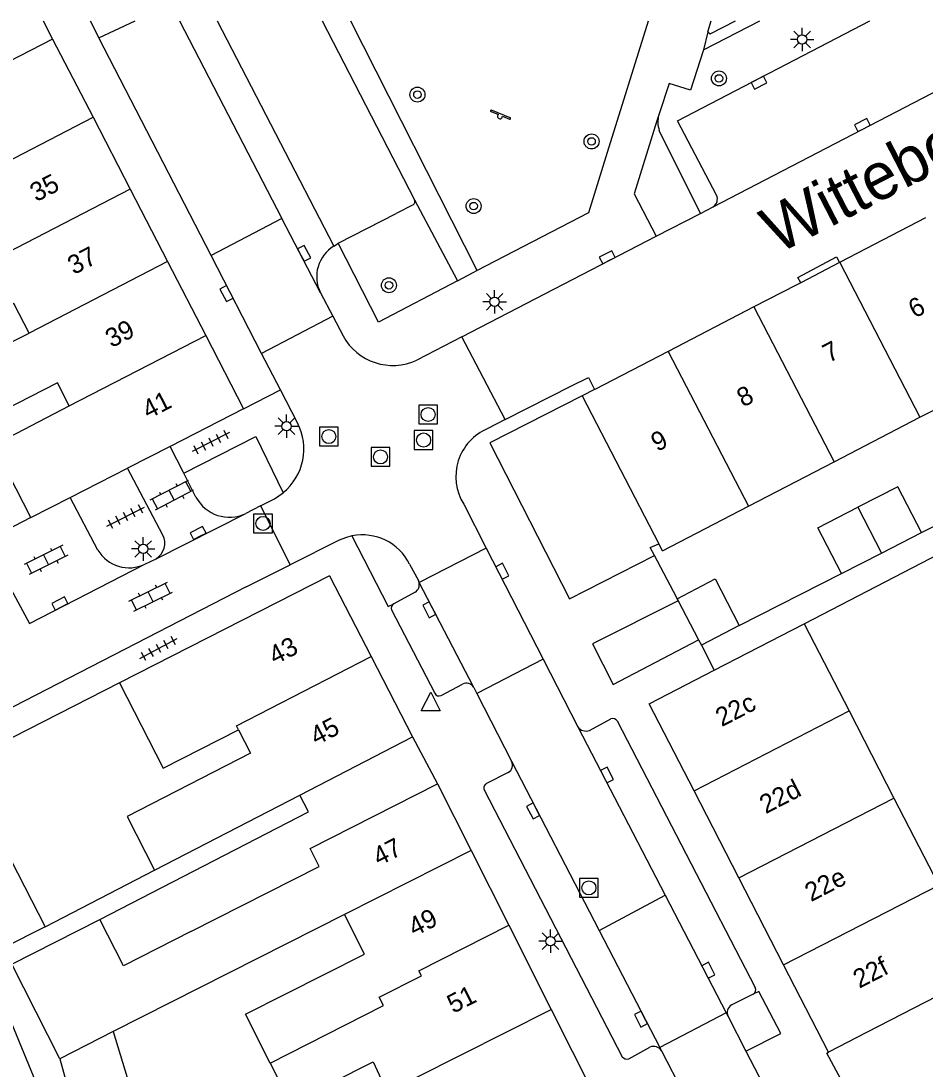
# Model space of a CAD drawing. Extents: x 132998 to 136004, y 396998 to 398512.
# Drawn here: x 133583.7 to 133631.9, y 398444.1 to 398500 of the extents above; entities that cross this region are included whole.
import ezdxf

# ---------------------------------------------------------------- set-up
doc = ezdxf.new("R2010")
doc.units = 0
for name, color, linetype in [('gg-afsc-erfafscheiding', 7, 'Continuous'), ('gg-afsc-hekwerk', 7, 'Continuous'), ('gg-afsc-muur', 7, 'Continuous'), ('gg-anno-huisnummerreeks BGT', 7, 'Continuous'), ('gg-anno-openbare ruimte label', 7, 'Continuous'), ('gg-bbg-bijgebouw', 7, 'Continuous'), ('gg-bbg-gedigitaliseerde bebouwing', 7, 'Continuous'), ('gg-bbg-gedigitaliseerde bijgebouw', 7, 'Continuous'), ('gg-bbg-hoofdgebouw', 7, 'Continuous'), ('gg-bbg-tussenscheiding', 7, 'Continuous'), ('gg-knt-verharding', 7, 'Continuous'), ('gg-knt-verharding nz', 7, 'Continuous'), ('gt-grn-groengrens', 7, 'Continuous'), ('gt-grn-vlakafsluiter', 7, 'Continuous'), ('gt-grn-weggrens', 7, 'Continuous'), ('gt-grn-weggrens revisie', 7, 'Continuous'), ('gt-symb-boom', 7, 'Continuous'), ('gt-symb-klinker verharding', 7, 'Continuous'), ('gt-symb-kolk', 7, 'Continuous'), ('gt-symb-lichtmast', 7, 'Continuous'), ('gt-symb-rioolschacht', 7, 'Continuous'), ('gt-symb-speelvoorziening', 7, 'Continuous'), ('gt-symb-tegel verharding', 7, 'Continuous'), ('gt-symb-waterafsluiter', 7, 'Continuous')]:
    doc.layers.add(name, color=color, linetype=linetype)

# ---------------------------------------------------------------- blocks, each defined once
blk = doc.blocks.new('gt0-KOLK')
at = {"layer": 'gt-symb-kolk'}
blk.add_lwpolyline([(0, 0), (0.375, 0), (0.375, 0.4), (-0.375, 0.4), (-0.375, 0), (0, 0)], dxfattribs=at)
blk = doc.blocks.new('gt0-BOOM')
at = {"layer": 'gt-symb-boom'}
for radius in [0.4, 0.2]:
    blk.add_circle((0, 0), radius, dxfattribs=at)
blk = doc.blocks.new('gt0-LMAST')
at = {"layer": 'gt-symb-lichtmast'}
for p, q in [((-0.005, 0.246), (-0.005, 0.621)), ((-0.182, 0.173), (-0.447, 0.438)), ((0.172, 0.173), (0.437, 0.438)), ((-0.255, -0.004), (-0.63, -0.004)), ((-0.182, -0.181), (-0.447, -0.446)), ((-0.005, -0.254), (-0.005, -0.629)), ((0.437, -0.446), (0.172, -0.181)), ((0.245, -0.004), (0.62, -0.004))]:
    blk.add_line(p, q, dxfattribs=at)
blk.add_circle((-0.005, -0.004), 0.25, dxfattribs=at)
blk = doc.blocks.new('gt0-RS')
at = {"layer": 'gt-symb-rioolschacht'}
blk.add_lwpolyline([(-0.5, -0.5), (0.5, -0.5), (0.5, 0.5), (-0.5, 0.5)], close=True, dxfattribs=at)
blk.add_circle((0, 0), 0.375, dxfattribs=at)
blk = doc.blocks.new('gt0-SV')
at = {"layer": 'gt-symb-speelvoorziening'}
for p, q in [((-0.477, 0.255), (-0.08, 0.096)), ((0.542, -0.076), (-0.449, 0.324)), ((0.125, 0.014), (0.515, -0.143))]:
    blk.add_line(p, q, dxfattribs=at)
for centre, radius, start, end in [((-0.466, 0.291), 0.0369, 63.6251, 252.6602), ((-0.002, -0.005), 0.128, 127.6866, 8.5986), ((0.531, -0.111), 0.0363, 243.5085, 72.5436)]:
    blk.add_arc(centre, radius, start, end, dxfattribs=at)
blk = doc.blocks.new('gt0-WAFSL')
at = {"layer": 'gt-symb-waterafsluiter'}
for p, q in [((-0.5, -0.333), (0, 0.667)), ((0, 0.667), (0.5, -0.333)), ((0.5, -0.333), (-0.5, -0.333))]:
    blk.add_line(p, q, dxfattribs=at)
blk = doc.blocks.new('gt0-TEG1')
at = {"layer": 'gt-symb-tegel verharding'}
for p, q in [((-1.125, 0), (1.125, 0)), ((-0.9, -0.25), (-0.9, 0.25)), ((-0.45, -0.25), (-0.45, 0.25)), ((0, -0.25), (0, 0.25)), ((0.45, -0.25), (0.45, 0.25)), ((0.9, -0.25), (0.9, 0.25))]:
    blk.add_line(p, q, dxfattribs=at)
blk = doc.blocks.new('gt0-KL1')
at = {"layer": 'gt-symb-klinker verharding'}
for p, q in [((-1.15, 0.3), (1.15, 0.3)), ((-1, -0.3), (-1, 0.3)), ((-0.5, 0.3), (-0.5, 0.45)), ((0, -0.3), (0, 0.3)), ((0.5, 0.3), (0.5, 0.45)), ((1, -0.3), (1, 0.3)), ((-1.15, -0.3), (1.15, -0.3)), ((-0.5, -0.45), (-0.5, -0.3)), ((0.5, -0.45), (0.5, -0.3))]:
    blk.add_line(p, q, dxfattribs=at)

msp = doc.modelspace()

# ---------------------------------------------------------------- linework, layer by layer
at = {"layer": 'gg-afsc-erfafscheiding'}
for p, q in [((133631.723, 398472.709), (133634.178, 398473.961)), ((133625.46, 398467.85), (133634.706, 398472.647)), ((133621.992, 398467.752), (133627.447, 398470.528)), ((133588.921, 398464.686), (133581.09, 398460.702)), ((133584.956, 398451.686), (133590.789, 398454.707)), ((133581.068, 398451.606), (133585.35, 398441.226))]:
    msp.add_line(p, q, dxfattribs=at)
msp.add_lwpolyline([(133587.873, 398452.078), (133599.006, 398457.821), (133598.552, 398458.711)], dxfattribs=at)
at = {"layer": 'gg-afsc-hekwerk'}
for p, q in [((133620.318, 398499.414), (133620.502, 398500)), ((133620.438, 398499.307), (133621.792, 398500)), ((133620.318, 398499.414), (133620.438, 398499.307)), ((133607.793, 398486.579), (133608.001, 398486.687))]:
    msp.add_line(p, q, dxfattribs=at)
msp.add_lwpolyline([(133608.001, 398486.687), (133613.973, 398489.781), (133614.959, 398492.997)], dxfattribs=at)
at = {"layer": 'gg-afsc-muur'}
for p, q in [((133584.187, 398473.505), (133581.741, 398472.256)), ((133618.638, 398469.257), (133617.474, 398471.491))]:
    msp.add_line(p, q, dxfattribs=at)
msp.add_lwpolyline([(133617.474, 398471.491), (133617.25, 398471.92), (133617.707, 398472.113)], dxfattribs=at)
at = {"layer": 'gg-bbg-bijgebouw'}
for p, q in [((133618.677, 398469.182), (133618.691, 398469.155)), ((133618.691, 398469.155), (133618.733, 398469.074)), ((133618.733, 398469.074), (133619.806, 398467.016)), ((133619.806, 398467.016), (133619.818, 398466.993)), ((133619.818, 398466.993), (133619.972, 398466.699))]:
    msp.add_line(p, q, dxfattribs=at)
at = {"layer": 'gg-bbg-gedigitaliseerde bebouwing'}
for p, q in [((133578.098, 398480.316), (133584.099, 398483.35)), ((133631.639, 398478.86), (133636.216, 398481.232)), ((133627.062, 398476.488), (133631.639, 398478.86)), ((133622.485, 398474.116), (133627.062, 398476.488)), ((133617.9, 398471.74), (133622.485, 398474.116)), ((133598.552, 398458.711), (133604.56, 398461.81)), ((133590.789, 398454.707), (133598.552, 398458.711)), ((133600.937, 398452.328), (133588.597, 398446.088)), ((133596.96, 398444.412), (133595.645, 398447.012)), ((133596.96, 398444.412), (133598.046, 398442.262))]:
    msp.add_line(p, q, dxfattribs=at)
for points in [[(133584.099, 398483.35), (133583.283, 398484.929), (133577.317, 398481.846)], [(133586.247, 398479.462), (133585.619, 398480.69), (133579.839, 398477.737), (133580.482, 398476.477), (133579.599, 398476.026)], [(133584.187, 398473.505), (133582.209, 398477.376), (133586.247, 398479.462)], [(133595.269, 398462.194), (133595.909, 398460.951), (133589.327, 398457.56), (133590.789, 398454.707)], [(133592.739, 398451.43), (133599.581, 398454.892), (133599.093, 398455.857), (133605.9, 398459.3)], [(133595.645, 398447.012), (133602, 398450.226), (133600.937, 398452.328)], [(133585.743, 398444.645), (133583.174, 398449.68), (133587.873, 398452.078)], [(133592.739, 398451.43), (133589.141, 398449.594), (133587.873, 398452.078)], [(133598.046, 398442.262), (133602.453, 398444.486), (133603.211, 398442.86)]]:
    msp.add_lwpolyline(points, dxfattribs=at)
at = {"layer": 'gg-bbg-gedigitaliseerde bijgebouw'}
for p, q in [((133629.585, 398471.619), (133631.723, 398472.709)), ((133627.447, 398470.528), (133629.585, 398471.619)), ((133621.992, 398467.752), (133619.972, 398466.699)), ((133582.76, 398455.99), (133584.956, 398451.686)), ((133588.597, 398446.088), (133589.825, 398442.041)), ((133585.743, 398444.645), (133586.861, 398440.6))]:
    msp.add_line(p, q, dxfattribs=at)
for points in [[(133631.723, 398472.709), (133630.458, 398475.151), (133628.32, 398474.061)], [(133627.447, 398470.528), (133626.182, 398472.97), (133628.32, 398474.061)], [(133618.677, 398469.182), (133620.704, 398470.239), (133621.992, 398467.752)], [(133584.956, 398451.686), (133582.73, 398450.55), (133580.537, 398454.847)]]:
    msp.add_lwpolyline(points, dxfattribs=at)
at = {"layer": 'gg-bbg-hoofdgebouw'}
for p, q in [((133584.859, 398500), (133585.358, 398499.035)), ((133585.358, 398499.035), (133587.513, 398494.865)), ((133587.513, 398494.865), (133589.496, 398491.026)), ((133589.496, 398491.026), (133591.489, 398487.168)), ((133631.935, 398489.491), (133627.382, 398487.132)), ((133591.489, 398487.168), (133593.528, 398483.223)), ((133627.345, 398487.112), (133625.275, 398486.039)), ((133627.358, 398487.119), (133627.345, 398487.112)), ((133627.382, 398487.132), (133627.358, 398487.119)), ((133622.781, 398484.747), (133618.204, 398482.375)), ((133593.528, 398483.223), (133595.55, 398479.31)), ((133618.204, 398482.375), (133614.288, 398480.346)), ((133614.279, 398480.341), (133613.62, 398480)), ((133614.288, 398480.346), (133614.279, 398480.341)), ((133613.62, 398480), (133613.621, 398479.998)), ((133613.621, 398479.998), (133617.707, 398472.113)), ((133595.55, 398479.31), (133591.624, 398477.305)), ((133591.624, 398477.305), (133589.348, 398476.142)), ((133586.299, 398474.584), (133589.348, 398476.142)), ((133584.187, 398473.505), (133586.299, 398474.584)), ((133617.9, 398471.74), (133617.707, 398472.113)), ((133600.14, 398470.4), (133588.921, 398464.686)), ((133600.14, 398470.4), (133600.968, 398468.791)), ((133600.968, 398468.791), (133602.355, 398466.095)), ((133620.665, 398465.369), (133625.46, 398467.85)), ((133625.46, 398467.85), (133627.859, 398463.192)), ((133602.355, 398466.095), (133604.56, 398461.81)), ((133627.859, 398463.192), (133630.25, 398458.551)), ((133605.9, 398459.3), (133607.692, 398455.743)), ((133621.971, 398454.288), (133619.581, 398458.929)), ((133630.25, 398458.551), (133632.64, 398453.91)), ((133607.692, 398455.743), (133609.695, 398451.766)), ((133624.362, 398449.646), (133621.971, 398454.288)), ((133609.695, 398451.766), (133611.956, 398447.276)), ((133626.76, 398444.99), (133624.362, 398449.646)), ((133635.03, 398449.27), (133628.784, 398446.037)), ((133611.956, 398447.276), (133614.205, 398442.81)), ((133628.784, 398446.037), (133626.76, 398444.99))]:
    msp.add_line(p, q, dxfattribs=at)
for points in [[(133625.275, 398486.039), (133625.029, 398485.912), (133622.781, 398484.747)], [(133619.581, 398458.929), (133617.19, 398463.57), (133620.665, 398465.369)], [(133588.921, 398464.686), (133591.248, 398460.137), (133595.269, 398462.194)]]:
    msp.add_lwpolyline(points, dxfattribs=at)
at = {"layer": 'gg-bbg-tussenscheiding'}
for p, q in [((133585.358, 398499.035), (133572.011, 398492.136)), ((133580.096, 398491.032), (133587.513, 398494.865)), ((133589.496, 398491.026), (133576.14, 398484.124)), ((133591.489, 398487.168), (133584.099, 398483.35)), ((133627.358, 398487.119), (133631.639, 398478.86)), ((133622.781, 398484.747), (133627.062, 398476.488)), ((133586.247, 398479.462), (133593.528, 398483.223)), ((133618.204, 398482.375), (133622.485, 398474.116)), ((133628.32, 398474.061), (133629.585, 398471.619)), ((133619.581, 398458.929), (133627.859, 398463.192)), ((133621.971, 398454.288), (133630.25, 398458.551)), ((133607.692, 398455.743), (133600.937, 398452.328)), ((133624.362, 398449.646), (133632.64, 398453.91)), ((133604.748, 398443.644), (133611.956, 398447.276)), ((133588.597, 398446.088), (133585.743, 398444.645))]:
    msp.add_line(p, q, dxfattribs=at)
for points in [[(133595.269, 398462.194), (133595.167, 398462.392), (133602.355, 398466.095)], [(133596.96, 398444.412), (133603.019, 398447.475), (133602.79, 398447.928), (133605.044, 398449.067), (133604.907, 398449.337), (133609.695, 398451.766)]]:
    msp.add_lwpolyline(points, dxfattribs=at)
at = {"layer": 'gg-knt-verharding'}
for p, q in [((133587.358, 398500), (133587.826, 398499.098)), ((133599.742, 398500), (133604.671, 398490.457)), ((133614.959, 398492.997), (133617.161, 398500)), ((133620.094, 398498.464), (133623.085, 398500)), ((133593.813, 398487.493), (133587.826, 398499.098)), ((133617.701, 398494.986), (133617.597, 398494.673)), ((133604.592, 398490.192), (133603.687, 398489.727)), ((133600.594, 398488.139), (133603.687, 398489.727)), ((133617.558, 398488.518), (133619.919, 398489.738)), ((133619.919, 398489.738), (133620.598, 398490.089)), ((133607.186, 398483.158), (133617.558, 398488.518)), ((133596.511, 398482.264), (133593.813, 398487.493)), ((133606.953, 398486.14), (133607.793, 398486.579)), ((133599.649, 398485.5), (133600.304, 398484.251)), ((133600.304, 398484.251), (133596.511, 398482.264)), ((133600.304, 398484.251), (133600.856, 398483.2)), ((133607.186, 398483.158), (133604.796, 398481.907)), ((133609.503, 398478.735), (133607.186, 398483.158)), ((133597.515, 398480.325), (133596.511, 398482.264)), ((133598.428, 398478.561), (133597.515, 398480.325)), ((133609.503, 398478.735), (133608.575, 398478.26)), ((133592.34, 398475.909), (133591.624, 398477.305)), ((133591.234, 398472.579), (133589.348, 398476.142)), ((133592.359, 398475.873), (133592.34, 398475.909)), ((133593.008, 398474.605), (133592.359, 398475.873)), ((133587.772, 398471.777), (133586.299, 398474.584)), ((133596.457, 398474.133), (133595.669, 398473.726)), ((133596.457, 398474.133), (133598.038, 398470.986)), ((133607.291, 398474.224), (133608.494, 398471.877)), ((133608.494, 398471.877), (133604.923, 398470.048)), ((133608.494, 398471.877), (133611.527, 398465.963)), ((133590.282, 398471.019), (133590.877, 398471.317)), ((133595.68, 398469.809), (133598.038, 398470.986)), ((133604.406, 398471.017), (133604.873, 398470.145)), ((133604.708, 398469.53), (133603.556, 398468.914)), ((133604.923, 398470.048), (133604.912, 398470.042)), ((133607.834, 398464.442), (133604.923, 398470.048)), ((133618.677, 398469.182), (133618.638, 398469.257)), ((133603.442, 398468.58), (133605.744, 398464.135)), ((133611.527, 398465.963), (133613.38, 398462.349)), ((133606.081, 398464.018), (133607.228, 398464.628)), ((133607.834, 398464.442), (133607.992, 398464.134)), ((133607.992, 398464.134), (133609.845, 398460.515)), ((133613.38, 398462.349), (133618.043, 398453.363)), ((133613.997, 398462.159), (133615.147, 398462.772)), ((133615.486, 398462.66), (133622.845, 398448.434)), ((133604.56, 398461.81), (133605.9, 398459.3)), ((133609.845, 398460.515), (133614.522, 398451.488)), ((133609.671, 398459.906), (133608.507, 398459.32)), ((133608.391, 398458.992), (133615.75, 398444.751)), ((133618.043, 398453.363), (133621.293, 398447.099)), ((133614.522, 398451.488), (133617.755, 398445.249)), ((133622.746, 398448.092), (133621.591, 398447.51)), ((133621.293, 398447.099), (133617.755, 398445.249)), ((133621.293, 398447.099), (133621.399, 398446.895)), ((133621.399, 398446.895), (133622.354, 398445.047)), ((133616.098, 398444.646), (133617.23, 398445.261)), ((133617.755, 398445.249), (133617.848, 398445.07)), ((133617.848, 398445.07), (133619.062, 398442.723)), ((133622.354, 398445.047), (133626.593, 398436.851))]:
    msp.add_line(p, q, dxfattribs=at)
for points in [[(133620.782, 398490.707), (133618.698, 398494.674), (133628.959, 398500)], [(133620.094, 398498.464), (133619.402, 398496.308), (133618.256, 398496.662), (133617.701, 398494.986)], [(133617.597, 398494.673), (133616.38, 398490.776), (133617.558, 398488.518)], [(133600.369, 398487.995), (133600.508, 398488.072), (133600.594, 398488.139)], [(133606.953, 398486.14), (133602.741, 398483.938), (133600.594, 398488.139)], [(133625.275, 398486.039), (133625.128, 398486.322), (133627.187, 398487.418), (133627.345, 398487.112)], [(133609.503, 398478.735), (133613.037, 398480.544), (133613.96, 398480.975)], [(133592.359, 398475.873), (133596.207, 398477.842), (133597.666, 398474.838)], [(133596.457, 398474.133), (133597.19, 398474.513), (133597.436, 398474.664), (133597.666, 398474.838)], [(133601.331, 398472.53), (133600.981, 398472.435), (133600.647, 398472.296), (133598.038, 398470.986)], [(133601.331, 398472.53), (133603.267, 398468.76), (133603.556, 398468.914)], [(133595.68, 398469.809), (133580.307, 398461.902), (133580.942, 398460.627)], [(133622.354, 398445.047), (133624.207, 398445.983), (133623.033, 398448.236), (133622.746, 398448.092)]]:
    msp.add_lwpolyline(points, dxfattribs=at)
for centre, radius, start, end in [((133604.475, 398490.371), 0.214, 303.1823, 23.6177), ((133620.343, 398490.501), 0.485, 301.7184, 25.1214), ((133601.363, 398486.357), 1.916, 121.2544, 206.5517), ((133603.515, 398484.652), 3.029, 208.6379, 295.0253), ((133595.724, 398477.175), 3.038, 309.7209, 27.1447), ((133609.656, 398475.694), 2.784, 112.836, 211.8685), ((133594.794, 398475.546), 2.019, 207.7696, 295.6708), ((133590.397, 398472.134), 0.948, 300.4179, 27.9914), ((133601.889, 398469.783), 2.803, 26.117, 101.4856), ((133589.447, 398472.79), 1.958, 211.1665, 295.2257), ((133604.436, 398469.921), 0.491, 14.2965, 27.1809), ((133604.45, 398469.929), 0.475, 302.8476, 13.704), ((133603.71, 398468.675), 0.284, 122.8114, 199.4973), ((133607.432, 398464.213), 0.463, 29.7106, 116.1636), ((133605.974, 398464.254), 0.259, 207.335, 294.3729), ((133613.806, 398462.636), 0.514, 213.9714, 291.797), ((133615.241, 398462.487), 0.3, 35.1522, 108.2824), ((133609.434, 398460.303), 0.462, 300.8032, 27.306), ((133608.613, 398459.098), 0.246, 115.4914, 205.5554), ((133622.624, 398448.313), 0.252, 298.9539, 28.7574), ((133621.817, 398447.102), 0.466, 118.9386, 206.3852), ((133617.43, 398444.811), 0.492, 31.7154, 113.9358), ((133615.994, 398444.932), 0.304, 216.5297, 289.8907)]:
    msp.add_arc(centre, radius, start, end, dxfattribs=at)
at = {"layer": 'gg-knt-verharding nz'}
for p, q in [((133592.133, 398500), (133597.596, 398489.46)), ((133594.131, 398500), (133600.369, 398487.995)), ((133620.598, 398490.089), (133639.688, 398500)), ((133599.649, 398485.5), (133597.596, 398489.46)), ((133613.96, 398480.975), (133614.279, 398480.341)), ((133590.877, 398471.317), (133595.669, 398473.726))]:
    msp.add_line(p, q, dxfattribs=at)
for points in [[(133613.621, 398479.998), (133608.688, 398477.489), (133612.937, 398469.18), (133617.474, 398471.491)], [(133581.741, 398472.256), (133584.131, 398467.864), (133590.282, 398471.019)], [(133618.733, 398469.074), (133614.17, 398466.776), (133615.276, 398464.614), (133619.818, 398466.993)], [(133629.141, 398440.56), (133629.054, 398440.515), (133626.663, 398444.94), (133626.76, 398444.99)]]:
    msp.add_lwpolyline(points, dxfattribs=at)
at = {"layer": 'gt-grn-groengrens'}
for p, q in [((133601.245, 398500), (133607.988, 398486.711)), ((133619.919, 398489.738), (133617.725, 398494.158)), ((133604.671, 398490.457), (133606.938, 398486.169)), ((133607.988, 398486.711), (133608.001, 398486.687)), ((133606.938, 398486.169), (133606.953, 398486.14))]:
    msp.add_line(p, q, dxfattribs=at)
msp.add_arc((133619.111, 398494.613), 1.459, 165.1656, 198.155, dxfattribs=at)
at = {"layer": 'gt-grn-vlakafsluiter'}
msp.add_line((133587.826, 398499.098), (133589.765, 398500), dxfattribs=at)
at = {"layer": 'gt-grn-weggrens'}
for p, q in [((133620.318, 398499.414), (133620.094, 398498.464)), ((133595.55, 398479.31), (133597.515, 398480.325)), ((133619.972, 398466.699), (133620.665, 398465.369))]:
    msp.add_line(p, q, dxfattribs=at)
at = {"layer": 'gt-grn-weggrens revisie'}
for p, q in [((133597.596, 398489.46), (133593.813, 398487.493)), ((133611.527, 398465.963), (133607.992, 398464.134)), ((133614.522, 398451.488), (133618.043, 398453.363))]:
    msp.add_line(p, q, dxfattribs=at)

# ---------------------------------------------------------------- block references
at = {"layer": 'gt-symb-boom'}
for p in [(133620.913, 398496.935), (133604.824, 398496.072), (133614.115, 398493.574), (133607.823, 398490.125), (133603.304, 398485.902)]:
    msp.add_blockref('gt0-BOOM', p, dxfattribs=at)
at = {"layer": 'gt-symb-klinker verharding'}
for p, rotation in [((133591.703, 398474.698), -152.48693881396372), ((133585, 398471.253), -153.5886251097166), ((133590.593, 398469.286), 26.10382498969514)]:
    msp.add_blockref('gt0-KL1', p, dxfattribs=dict(at, rotation=rotation))
at = {"layer": 'gt-symb-kolk'}
for p, rotation in [((133622.956, 398496.885), -152.568810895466), ((133628.655, 398494.272), 27.434907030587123), ((133598.601, 398487.513), -62.51468631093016), ((133615.043, 398487.218), 27.333809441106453), ((133594.816, 398485.549), 117.28684958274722), ((133593.211, 398472.514), 27.17973421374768), ((133609.171, 398470.557), -62.857499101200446), ((133585.835, 398468.75), 27.462227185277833), ((133605.631, 398468.685), 117.43490703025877), ((133614.762, 398459.685), -62.57597352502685), ((133611.173, 398457.953), 117.38794014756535), ((133620.166, 398449.271), -62.57597352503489), ((133616.926, 398446.849), 117.38794014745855)]:
    msp.add_blockref('gt0-KOLK', p, dxfattribs=dict(at, rotation=rotation))
at = {"layer": 'gt-symb-lichtmast'}
for p in [(133625.352, 398499.02), (133608.947, 398485.024), (133597.846, 398478.387), (133590.198, 398471.839), (133611.928, 398450.916)]:
    msp.add_blockref('gt0-LMAST', p, dxfattribs=at)
at = {"layer": 'gt-symb-rioolschacht'}
for p in [(133605.392, 398479.007), (133600.095, 398477.831), (133605.154, 398477.646), (133602.852, 398476.744), (133596.584, 398473.196), (133613.972, 398453.754)]:
    msp.add_blockref('gt0-RS', p, dxfattribs=at)
at = {"layer": 'gt-symb-speelvoorziening'}
msp.add_blockref('gt0-SV', (133609.229, 398494.912), dxfattribs=at)
at = {"layer": 'gt-symb-tegel verharding'}
for p, rotation in [((133593.799, 398477.539), -152.94831778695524), ((133589.25, 398473.559), 27.051682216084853), ((133591.011, 398466.524), 28.10282355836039)]:
    msp.add_blockref('gt0-TEG1', p, dxfattribs=dict(at, rotation=rotation))
at = {"layer": 'gt-symb-waterafsluiter'}
msp.add_blockref('gt0-WAFSL', (133605.53, 398463.535), dxfattribs=at)

# ---------------------------------------------------------------- texts
at = {"layer": 'gg-anno-huisnummerreeks BGT'}
for s, rotation, p in [('35', 27.3, (133584.482, 398490.326)), ('37', 27.3, (133586.489, 398486.442)), ('6', 27.4, (133631.352, 398484.12)), ('39', 27.3, (133588.503, 398482.543)), ('7', 27.4, (133626.778, 398481.75)), ('41', 27.3, (133590.468, 398478.742)), ('8', 27.4, (133622.198, 398479.376)), ('9', 27.4, (133617.617, 398477.002)), ('43', 27.2, (133597.22, 398465.635)), ('22c', 27.3, (133621.062, 398462.328)), ('45', 27.3, (133599.431, 398461.339)), ('22d', 27.3, (133623.41, 398457.684)), ('47', 26.7, (133602.765, 398454.906)), ('22e', 27.3, (133625.826, 398452.993)), ('49', 26.7, (133604.66, 398451.144)), ('22f', 27.3, (133628.399, 398448.372)), ('51', 26.7, (133606.728, 398447.038))]:
    msp.add_text(s, height=1, rotation=rotation, dxfattribs=at).set_placement(p)
at = {"layer": 'gg-anno-openbare ruimte label'}
msp.add_text('Wittebolleplein', height=2.5, rotation=27.3, dxfattribs=at).set_placement((133624.038, 398487.536))

doc.saveas('drawing.dxf')
